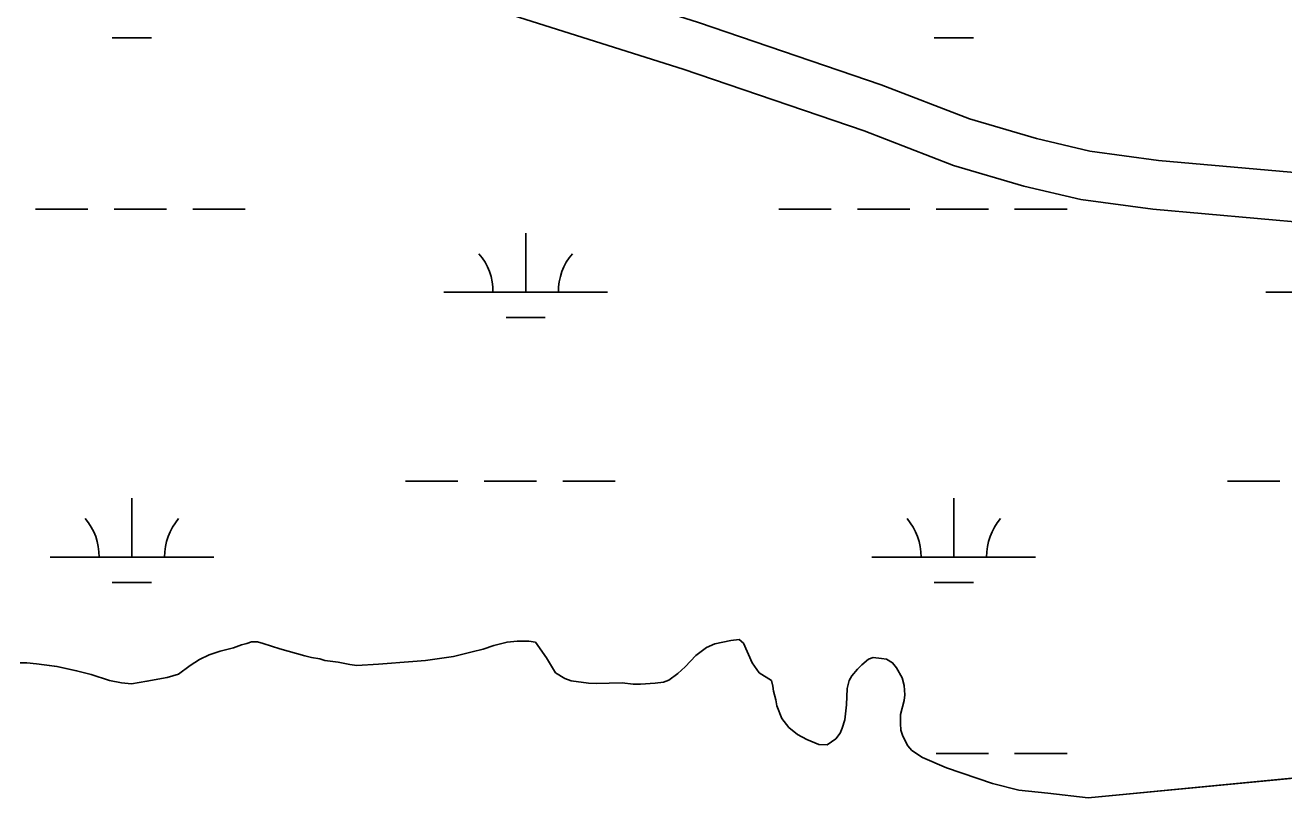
# Model space of a CAD drawing. Extents: x 3161564 to 3199464, y 849354 to 874788.
# Drawn here: x 3195661 to 3196430, y 868669 to 869141 of the extents above; entities that cross this region are included whole.
import ezdxf

# ---------------------------------------------------------------- set-up
doc = ezdxf.new("R2010")
doc.units = 0
for name, color, linetype in [('V-ROAD-CNTR', 7, 'Continuous'), ('V-SITE-VEGE', 7, 'Continuous'), ('V-TOPO-SHOR', 7, 'Continuous'), ('V-WETL-SWMP', 7, 'Continuous')]:
    doc.layers.add(name, color=color, linetype=linetype)

msp = doc.modelspace()

# ---------------------------------------------------------------- linework, layer by layer
at = {"layer": 'V-ROAD-CNTR'}
for points in [[(3197174.42, 869103.55), (3196806.87, 869074.74), (3196709.29, 869066.56), (3196671.61, 869061.19), (3196644.26, 869055.96), (3196599.24, 869049.53), (3196545.99, 869044.84), (3196510.53, 869043.98), (3196480.1, 869046.74), (3196353.06, 869057.93), (3196311.18, 869063.7), (3196278.56, 869071.33), (3196237.56, 869083.32), (3196183.65, 869104.17), (3196072.21, 869142.3), (3195929.87, 869187.38), (3195878.66, 869205.62), (3195797.04, 869229.46), (3195724.62, 869249.84), (3195650.6, 869259.65)], [(3197169.41, 869073.06), (3196809.3, 869044.83), (3196712.66, 869036.74), (3196676.55, 869031.59), (3196649.2, 869026.36), (3196602.68, 869019.71), (3196547.67, 869014.87), (3196509.54, 869013.95), (3196477.43, 869016.86), (3196349.69, 869028.11), (3196305.7, 869034.17), (3196270.93, 869042.3), (3196227.93, 869054.88), (3196173.38, 869075.97), (3196062.83, 869113.8), (3195920.3, 869158.94), (3195869.41, 869177.06), (3195788.77, 869200.63), (3195718.55, 869220.38), (3195646.46, 869229.93)]]:
    msp.add_lwpolyline(points, dxfattribs=at)
at = {"layer": 'V-SITE-VEGE'}
for p, q in [((3195788.16, 868760.13), (3195793.11, 868761.98)), ((3195793.11, 868761.98), (3195796.28, 868762.82)), ((3195796.28, 868762.82), (3195799.24, 868763.85)), ((3195799.24, 868763.85), (3195802.82, 868763.9)), ((3195802.82, 868763.9), (3195806.41, 868762.95)), ((3195806.41, 868762.95), (3195816.39, 868759.51)), ((3195940.58, 868759.33), (3195947.11, 868761.6)), ((3195947.11, 868761.6), (3195955.23, 868763.7)), ((3195955.23, 868763.7), (3195961.38, 868764.37)), ((3195961.38, 868764.37), (3195968.54, 868764.27)), ((3195968.54, 868764.27), (3195972.52, 868763.72)), ((3195972.52, 868763.72), (3195979.4, 868754.08)), ((3196077.08, 868760.31), (3196082.22, 868762.57)), ((3196082.22, 868762.57), (3196091.93, 868764.68)), ((3196091.93, 868764.68), (3196096.89, 868765.34)), ((3196096.89, 868765.34), (3196099.7, 868763)), ((3196099.7, 868763), (3196105.02, 868750.94)), ((3195767.39, 868753.11), (3195773.32, 868755.96)), ((3195773.32, 868755.96), (3195780.04, 868758.24)), ((3195780.04, 868758.24), (3195788.16, 868760.13)), ((3195816.39, 868759.51), (3195831.74, 868755.33)), ((3195831.74, 868755.33), (3195835.73, 868754.39)), ((3195835.73, 868754.39), (3195840.91, 868753.47)), ((3195840.91, 868753.47), (3195843.9, 868752.51)), ((3195905.5, 868752.52), (3195914.03, 868753.62)), ((3195914.03, 868753.62), (3195922.56, 868754.93)), ((3195922.56, 868754.93), (3195933.85, 868757.66)), ((3195933.85, 868757.66), (3195940.58, 868759.33)), ((3195979.4, 868754.08), (3195984.89, 868745.01)), ((3196063.92, 868748.62), (3196070.59, 868755.46)), ((3196070.59, 868755.46), (3196077.08, 868760.31)), ((3196175.93, 868753.26), (3196178.9, 868754.29)), ((3196178.9, 868754.29), (3196183.87, 868753.76)), ((3196183.87, 868753.76), (3196187.06, 868753.2)), ((3195657.93, 868751.08), (3195661.91, 868750.94)), ((3195661.91, 868750.94), (3195667.88, 868750.42)), ((3195667.88, 868750.42), (3195680.42, 868748.79)), ((3195680.42, 868748.79), (3195692.37, 868746.17)), ((3195692.37, 868746.17), (3195701.34, 868743.9)), ((3195754.59, 868744.19), (3195761.68, 868749.45)), ((3195761.68, 868749.45), (3195767.39, 868753.11)), ((3195843.9, 868752.51), (3195852.06, 868751.43)), ((3195852.06, 868751.43), (3195859.24, 868749.93)), ((3195859.24, 868749.93), (3195863.61, 868749.39)), ((3195863.61, 868749.39), (3195876.72, 868750.16)), ((3195876.72, 868750.16), (3195897.76, 868751.82)), ((3195897.76, 868751.82), (3195905.5, 868752.52)), ((3196059.6, 868744.59), (3196063.92, 868748.62)), ((3196105.02, 868750.94), (3196109.27, 868744.84)), ((3196165.73, 868743.19), (3196169.26, 868747.21)), ((3196169.26, 868747.21), (3196171.81, 868749.82)), ((3196171.81, 868749.82), (3196175.93, 868753.26)), ((3196187.06, 868753.2), (3196190.67, 868751.06)), ((3196190.67, 868751.06), (3196193.09, 868747.92)), ((3196193.09, 868747.92), (3196196.55, 868741.8)), ((3195701.34, 868743.9), (3195712.52, 868740.27)), ((3195712.52, 868740.27), (3195719.89, 868738.78)), ((3195719.89, 868738.78), (3195725.86, 868738.26)), ((3195725.86, 868738.26), (3195735.37, 868739.77)), ((3195735.37, 868739.77), (3195747.67, 868742.12)), ((3195747.67, 868742.12), (3195754.59, 868744.19)), ((3195984.89, 868745.01), (3195990.49, 868741.5)), ((3195990.49, 868741.5), (3195994.49, 868739.97)), ((3195994.49, 868739.97), (3196005.03, 868738.71)), ((3196005.03, 868738.71), (3196009.61, 868738.37)), ((3196009.61, 868738.37), (3196025.5, 868738.78)), ((3196025.5, 868738.78), (3196032.27, 868738.07)), ((3196032.27, 868738.07), (3196036.64, 868737.93)), ((3196036.64, 868737.93), (3196045.77, 868738.65)), ((3196045.77, 868738.65), (3196050.73, 868739.31)), ((3196050.73, 868739.31), (3196054.09, 868740.54)), ((3196054.09, 868740.54), (3196059.6, 868744.59)), ((3196109.27, 868744.84), (3196116.69, 868740.17)), ((3196116.69, 868740.17), (3196117.53, 868736.8)), ((3196162.85, 868735.4), (3196164.18, 868740.19)), ((3196164.18, 868740.19), (3196165.73, 868743.19)), ((3196196.55, 868741.8), (3196197.8, 868737.25)), ((3196117.53, 868736.8), (3196117.97, 868733.82)), ((3196117.97, 868733.82), (3196119.43, 868728.48)), ((3196162.58, 868725.46), (3196162.85, 868735.4)), ((3196198.07, 868731.49), (3196197.72, 868728.11)), ((3196197.8, 868737.25), (3196198.07, 868731.49)), ((3196119.43, 868728.48), (3196120.07, 868724.71)), ((3196120.07, 868724.71), (3196122.95, 868717)), ((3196161.51, 868716.31), (3196162.58, 868725.46)), ((3196197.72, 868728.11), (3196195.45, 868719.53)), ((3196122.95, 868717), (3196127.4, 868711.49)), ((3196159.99, 868711.12), (3196161.51, 868716.31)), ((3196195.45, 868719.53), (3196195.52, 868713.97)), ((3196127.4, 868711.49), (3196132.62, 868707.19)), ((3196132.62, 868707.19), (3196138.22, 868704.28)), ((3196156.1, 868704.71), (3196158.64, 868708.12)), ((3196158.64, 868708.12), (3196159.99, 868711.12)), ((3196195.52, 868713.97), (3196195.77, 868710)), ((3196195.77, 868710), (3196197.01, 868706.24)), ((3196138.22, 868704.28), (3196145.61, 868701.2)), ((3196145.61, 868701.2), (3196150.78, 868700.87)), ((3196150.78, 868700.87), (3196156.1, 868704.71)), ((3196197.01, 868706.24), (3196200.07, 868700.32)), ((3196200.07, 868700.32), (3196202.49, 868697.57)), ((3196202.49, 868697.57), (3196208.9, 868693.28)), ((3196208.9, 868693.28), (3196223.69, 868686.91)), ((3196223.69, 868686.91), (3196251.63, 868677.34)), ((3196251.63, 868677.34), (3196267.78, 868673.18)), ((3196310.17, 868668.57), (3196467.94, 868683.73)), ((3196267.78, 868673.18), (3196285.49, 868671.42)), ((3196285.49, 868671.42), (3196310.17, 868668.57))]:
    msp.add_line(p, q, dxfattribs=at)
at = {"layer": 'V-TOPO-SHOR'}
for points in [[(3195661.91, 868750.94), (3195667.88, 868750.42), (3195680.42, 868748.79), (3195692.37, 868746.17), (3195701.34, 868743.9), (3195712.52, 868740.27), (3195719.89, 868738.78), (3195725.86, 868738.26), (3195735.37, 868739.77), (3195747.67, 868742.12), (3195754.59, 868744.19), (3195761.68, 868749.45), (3195767.39, 868753.11), (3195773.32, 868755.96), (3195780.04, 868758.24), (3195788.16, 868760.13), (3195793.11, 868761.98), (3195796.28, 868762.82), (3195799.24, 868763.85), (3195802.82, 868763.9), (3195806.41, 868762.95), (3195816.39, 868759.51), (3195831.74, 868755.33), (3195835.73, 868754.39), (3195840.91, 868753.47), (3195843.9, 868752.51), (3195852.06, 868751.43), (3195859.24, 868749.93), (3195863.61, 868749.39), (3195876.72, 868750.16), (3195897.76, 868751.82), (3195905.5, 868752.52), (3195914.03, 868753.62), (3195922.56, 868754.93), (3195933.85, 868757.66), (3195940.58, 868759.33), (3195947.11, 868761.6), (3195955.23, 868763.7), (3195961.38, 868764.37), (3195968.54, 868764.27), (3195972.52, 868763.72), (3195979.4, 868754.08), (3195984.89, 868745.01), (3195990.49, 868741.5), (3195994.49, 868739.97), (3196005.03, 868738.71), (3196009.61, 868738.37), (3196025.5, 868738.78), (3196032.27, 868738.07), (3196036.64, 868737.93), (3196045.77, 868738.65), (3196050.73, 868739.31), (3196054.09, 868740.54), (3196059.6, 868744.59), (3196063.92, 868748.62), (3196070.59, 868755.46), (3196077.08, 868760.31), (3196082.22, 868762.57), (3196091.93, 868764.68), (3196096.89, 868765.34), (3196099.7, 868763), (3196105.02, 868750.94), (3196109.28, 868744.84), (3196116.69, 868740.17), (3196117.53, 868736.8), (3196117.97, 868733.82), (3196119.43, 868728.48)], [(3196119.43, 868728.48), (3196120.07, 868724.71), (3196122.95, 868717), (3196127.4, 868711.49), (3196132.62, 868707.19), (3196138.22, 868704.28), (3196145.61, 868701.2), (3196150.78, 868700.87), (3196156.1, 868704.71), (3196158.64, 868708.12), (3196159.99, 868711.12), (3196161.51, 868716.31), (3196162.58, 868725.46), (3196162.85, 868735.4), (3196164.18, 868740.19), (3196165.73, 868743.19), (3196169.26, 868747.21), (3196171.81, 868749.82), (3196175.93, 868753.26), (3196178.9, 868754.29), (3196183.87, 868753.76), (3196187.06, 868753.2), (3196190.67, 868751.06), (3196193.09, 868747.92), (3196196.55, 868741.8), (3196197.8, 868737.25), (3196198.07, 868731.49), (3196197.72, 868728.11), (3196195.45, 868719.53), (3196195.52, 868713.97), (3196195.77, 868710), (3196197.01, 868706.24), (3196200.07, 868700.32), (3196202.49, 868697.57), (3196208.9, 868693.28), (3196223.69, 868686.91), (3196251.63, 868677.34), (3196267.78, 868673.18), (3196285.49, 868671.42), (3196310.17, 868668.57), (3196467.94, 868683.73)], [(3195657.93, 868751.08), (3195661.91, 868750.94)]]:
    msp.add_lwpolyline(points, dxfattribs=at)
at = {"layer": 'V-WETL-SWMP'}
for p, q in [((3195714.14, 869132.88), (3195738.14, 869132.88)), ((3196216.05, 869132.88), (3196240.05, 869132.88)), ((3195667.3, 869028.24), (3195699.3, 869028.24)), ((3195715.3, 869028.24), (3195747.3, 869028.24)), ((3195763.3, 869028.24), (3195795.3, 869028.24)), ((3196121.21, 869028.24), (3196153.21, 869028.24)), ((3196169.21, 869028.24), (3196201.21, 869028.24)), ((3196217.21, 869028.24), (3196249.21, 869028.24)), ((3196265.21, 869028.24), (3196297.21, 869028.24)), ((3195966.62, 868977.5), (3195966.62, 869013.5)), ((3195916.62, 868977.5), (3196016.62, 868977.5)), ((3196418.52, 868977.5), (3196475.02, 868977.5)), ((3195954.62, 868962.07), (3195978.62, 868962.07)), ((3195893.21, 868862.07), (3195925.21, 868862.07)), ((3195941.21, 868862.07), (3195973.21, 868862.07)), ((3195989.21, 868862.07), (3196021.21, 868862.07)), ((3196395.12, 868862.07), (3196427.12, 868862.07)), ((3195726.14, 868815.64), (3195726.14, 868851.64)), ((3196228.05, 868815.64), (3196228.05, 868851.64)), ((3195676.14, 868815.64), (3195776.14, 868815.64)), ((3196178.05, 868815.64), (3196278.05, 868815.64)), ((3195714.14, 868800.21), (3195738.14, 868800.21)), ((3196216.05, 868800.21), (3196240.05, 868800.21)), ((3195788.16, 868760.13), (3195793.11, 868761.98)), ((3195793.11, 868761.98), (3195796.28, 868762.82)), ((3195796.28, 868762.82), (3195799.24, 868763.85)), ((3195799.24, 868763.85), (3195802.82, 868763.9)), ((3195802.82, 868763.9), (3195806.41, 868762.95)), ((3195806.41, 868762.95), (3195816.39, 868759.51)), ((3195940.58, 868759.33), (3195947.11, 868761.6)), ((3195947.11, 868761.6), (3195955.23, 868763.7)), ((3195955.23, 868763.7), (3195961.38, 868764.37)), ((3195961.38, 868764.37), (3195968.54, 868764.27)), ((3195968.54, 868764.27), (3195972.52, 868763.72)), ((3195972.52, 868763.72), (3195979.4, 868754.08)), ((3196077.08, 868760.32), (3196082.22, 868762.57)), ((3196082.22, 868762.57), (3196091.93, 868764.68)), ((3196091.93, 868764.68), (3196096.89, 868765.34)), ((3196096.89, 868765.34), (3196099.7, 868762.99)), ((3196099.7, 868762.99), (3196105.02, 868750.94)), ((3195767.39, 868753.11), (3195773.32, 868755.96)), ((3195773.32, 868755.96), (3195780.04, 868758.24)), ((3195780.04, 868758.24), (3195788.16, 868760.13)), ((3195816.39, 868759.51), (3195831.74, 868755.33)), ((3195831.74, 868755.33), (3195835.73, 868754.39)), ((3195835.73, 868754.39), (3195840.91, 868753.47)), ((3195840.91, 868753.47), (3195843.9, 868752.51)), ((3195905.5, 868752.52), (3195914.03, 868753.62)), ((3195914.03, 868753.62), (3195922.56, 868754.93)), ((3195922.56, 868754.93), (3195933.85, 868757.66)), ((3195933.85, 868757.66), (3195940.58, 868759.33)), ((3195979.4, 868754.08), (3195984.88, 868745.01)), ((3196063.92, 868748.62), (3196070.59, 868755.46)), ((3196070.59, 868755.46), (3196077.08, 868760.32)), ((3196175.93, 868753.26), (3196178.9, 868754.29)), ((3196178.9, 868754.29), (3196183.87, 868753.76)), ((3196183.87, 868753.76), (3196187.06, 868753.2)), ((3195657.93, 868751.08), (3195661.91, 868750.94)), ((3195661.91, 868750.94), (3195667.87, 868750.42)), ((3195667.87, 868750.42), (3195680.41, 868748.79)), ((3195680.41, 868748.79), (3195692.37, 868746.17)), ((3195692.37, 868746.17), (3195701.34, 868743.9)), ((3195754.59, 868744.2), (3195761.68, 868749.45)), ((3195761.68, 868749.45), (3195767.39, 868753.11)), ((3195843.9, 868752.51), (3195852.06, 868751.43)), ((3195852.06, 868751.43), (3195859.24, 868749.93)), ((3195859.24, 868749.93), (3195863.61, 868749.39)), ((3195863.61, 868749.39), (3195876.72, 868750.16)), ((3195876.72, 868750.16), (3195897.76, 868751.82)), ((3195897.76, 868751.82), (3195905.5, 868752.52)), ((3196059.6, 868744.59), (3196063.92, 868748.62)), ((3196105.02, 868750.94), (3196109.28, 868744.84)), ((3196165.73, 868743.19), (3196169.26, 868747.21)), ((3196169.26, 868747.21), (3196171.8, 868749.82)), ((3196171.8, 868749.82), (3196175.93, 868753.26)), ((3196187.06, 868753.2), (3196190.67, 868751.06)), ((3196190.67, 868751.06), (3196193.09, 868747.92)), ((3196193.09, 868747.92), (3196196.55, 868741.8)), ((3195701.34, 868743.9), (3195712.52, 868740.27)), ((3195712.52, 868740.27), (3195719.89, 868738.78)), ((3195719.89, 868738.78), (3195725.86, 868738.26)), ((3195725.86, 868738.26), (3195735.37, 868739.77)), ((3195735.37, 868739.77), (3195747.66, 868742.12)), ((3195747.66, 868742.12), (3195754.59, 868744.2)), ((3195984.88, 868745.01), (3195990.49, 868741.5)), ((3195990.49, 868741.5), (3195994.49, 868739.97)), ((3195994.49, 868739.97), (3196005.03, 868738.71)), ((3196005.03, 868738.71), (3196009.61, 868738.37)), ((3196009.61, 868738.37), (3196025.5, 868738.78)), ((3196025.5, 868738.78), (3196032.27, 868738.07)), ((3196032.27, 868738.07), (3196036.64, 868737.93)), ((3196036.64, 868737.93), (3196045.77, 868738.65)), ((3196045.77, 868738.65), (3196050.73, 868739.31)), ((3196050.73, 868739.31), (3196054.09, 868740.54)), ((3196054.09, 868740.54), (3196059.6, 868744.59)), ((3196109.28, 868744.84), (3196116.69, 868740.17)), ((3196116.69, 868740.17), (3196117.53, 868736.8)), ((3196162.85, 868735.4), (3196164.18, 868740.19)), ((3196164.18, 868740.19), (3196165.73, 868743.19)), ((3196196.55, 868741.8), (3196197.8, 868737.25)), ((3196117.53, 868736.8), (3196117.96, 868733.82)), ((3196117.96, 868733.82), (3196119.42, 868728.48)), ((3196162.58, 868725.46), (3196162.85, 868735.4)), ((3196198.07, 868731.49), (3196197.72, 868728.11)), ((3196197.8, 868737.25), (3196198.07, 868731.49)), ((3196119.42, 868728.48), (3196120.07, 868724.71)), ((3196120.07, 868724.71), (3196122.95, 868717)), ((3196161.51, 868716.31), (3196162.58, 868725.46)), ((3196197.72, 868728.11), (3196195.45, 868719.53)), ((3196122.95, 868717), (3196127.4, 868711.49)), ((3196159.99, 868711.12), (3196161.51, 868716.31)), ((3196195.45, 868719.53), (3196195.52, 868713.97)), ((3196127.4, 868711.49), (3196132.62, 868707.19)), ((3196132.62, 868707.19), (3196138.22, 868704.28)), ((3196156.1, 868704.71), (3196158.64, 868708.12)), ((3196158.64, 868708.12), (3196159.99, 868711.12)), ((3196195.52, 868713.97), (3196195.77, 868710)), ((3196195.77, 868710), (3196197.01, 868706.24)), ((3196138.22, 868704.28), (3196145.61, 868701.2)), ((3196145.61, 868701.2), (3196150.78, 868700.87)), ((3196150.78, 868700.87), (3196156.1, 868704.71)), ((3196197.01, 868706.24), (3196200.07, 868700.32)), ((3196200.07, 868700.32), (3196202.49, 868697.57)), ((3196202.49, 868697.57), (3196208.9, 868693.28)), ((3196208.9, 868693.28), (3196223.69, 868686.91)), ((3196217.21, 868695.57), (3196249.21, 868695.57)), ((3196265.21, 868695.57), (3196297.21, 868695.57)), ((3196223.69, 868686.91), (3196251.63, 868677.34)), ((3196251.63, 868677.34), (3196267.78, 868673.18)), ((3196310.17, 868668.57), (3196467.94, 868683.73)), ((3196267.78, 868673.18), (3196285.49, 868671.42)), ((3196285.49, 868671.42), (3196310.17, 868668.57))]:
    msp.add_line(p, q, dxfattribs=at)
for centre, start, end in [((3195911.37, 868977.98), 359.22818, 40.77184), ((3196021.86, 868977.98), 139.22818, 180.77184), ((3195670.9, 868816.11), 359.22818, 40.77184), ((3195781.39, 868816.11), 139.22818, 180.77184), ((3196172.81, 868816.11), 359.22818, 40.77184), ((3196283.3, 868816.11), 139.22818, 180.77184)]:
    msp.add_arc(centre, 35.25, start, end, dxfattribs=at)

doc.saveas('drawing.dxf')
